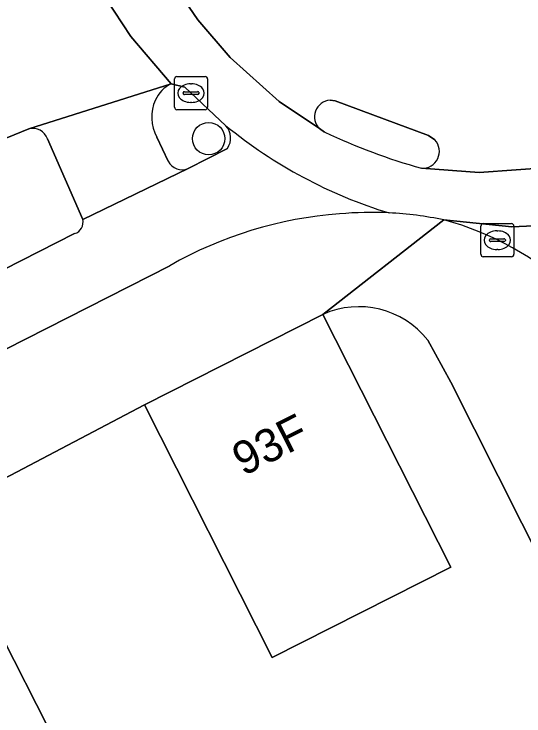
# Model space of a CAD drawing. Extents: x 158086 to 159499, y 382904 to 383981.
# Drawn here: x 158953.94 to 158969.34, y 383214.49 to 383235.68 of the extents above; entities that cross this region are included whole.
import ezdxf

# ---------------------------------------------------------------- set-up
doc = ezdxf.new("R2010")
doc.units = 0
for name, color, linetype in [('IMGEO_Berm_open', 7, 'Continuous'), ('IMGEO_Boom', 7, 'Continuous'), ('IMGEO_Erf', 7, 'Continuous'), ('IMGEO_Fietspad_gesloten', 7, 'Continuous'), ('IMGEO_Groenvoorziening', 7, 'Continuous'), ('IMGEO_Kolk', 7, 'Continuous'), ('IMGEO_Pand', 7, 'Continuous'), ('IMGEO_Pand_nummerreeks', 7, 'Continuous'), ('IMGEO_Rijbaan_lokaal_gesloten', 7, 'Continuous'), ('IMGEO_Verkeerseiland_open', 7, 'Continuous'), ('IMGEO_Voetpad_open', 7, 'Continuous')]:
    doc.layers.add(name, color=color, linetype=linetype)

msp = doc.modelspace()

# ---------------------------------------------------------------- linework, layer by layer
at = {"layer": 'IMGEO_Berm_open'}
for points in [[(158954.389, 383232.21), (158953.486, 383231.854)], [(158956.013, 383229.481), (158954.946, 383231.909)], [(158951.341, 383228.53), (158937.429, 383221.586), (158938.183, 383220.111), (158955.767, 383229.049)]]:
    msp.add_lwpolyline(points, dxfattribs=at)
for centre, radius, start, end in [((158954.508, 383231.763), 0.462, 18.362, 104.8649), ((158955.666, 383229.393), 0.358, 286.3739, 14.3079)]:
    msp.add_arc(centre, radius, start, end, dxfattribs=at)
at = {"layer": 'IMGEO_Boom'}
msp.add_circle((158959.817, 383231.916), 0.489, dxfattribs=at)
at = {"layer": 'IMGEO_Erf'}
for points in [[(158963.267, 383226.611), (158967.131, 383218.984), (158961.739, 383216.254), (158957.877, 383223.882), (158951.687, 383220.632), (158953.945, 383216.171), (158955.29, 383213.514), (158957.633, 383208.903), (158951.862, 383205.97)], [(158957.677, 383194.726), (158956.148, 383197.704), (158962.131, 383200.774), (158962.386, 383200.278), (158962.476, 383200.324), (158960.172, 383204.856), (158966.496, 383208.07), (158968.799, 383203.537), (158968.75, 383203.512), (158968.913, 383203.195), (158970.438, 383200.222), (158972.631, 383201.359), (158971.1, 383204.343), (158969.738, 383206.996), (158972.577, 383208.412), (158974.73, 383204.096), (158976.819, 383205.166), (158976.908, 383205.212), (158974.283, 383210.388), (158967.134, 383224.568), (158966.431, 383225.834)]]:
    msp.add_lwpolyline(points, dxfattribs=at)
msp.add_arc((158964.352, 383224.197), 2.647, 38.213, 114.1922, dxfattribs=at)
at = {"layer": 'IMGEO_Fietspad_gesloten'}
for points in [[(158960.383, 383231.623), (158959.196, 383231.012), (158956.013, 383229.481)], [(158955.767, 383229.049), (158938.183, 383220.111), (158934.379, 383218.139), (158874.019, 383187.49), (158869.478, 383185.143), (158867.264, 383184.027), (158868.202, 383182.167), (158958.642, 383228.082)]]:
    msp.add_lwpolyline(points, dxfattribs=at)
for centre, radius, start, end in [((158969.45, 383243.437), 14.383, 230.6958, 253.0808), ((158959.929, 383231.937), 0.552, 325.303, 42.0583), ((158964.662, 383217.54), 12.14, 94.2201, 119.7292), ((158964.729, 383218.718), 10.971, 87.2036, 95.0189), ((158955.666, 383229.393), 0.358, 286.3739, 14.3079)]:
    msp.add_arc(centre, radius, start, end, dxfattribs=at)
at = {"layer": 'IMGEO_Groenvoorziening'}
for points in [[(158960.339, 383232.307), (158959.096, 383233.469), (158958.685, 383233.567)], [(158958.255, 383231.963), (158958.597, 383231.239)], [(158959.196, 383231.012), (158960.383, 383231.623)]]:
    msp.add_lwpolyline(points, dxfattribs=at)
for centre, radius, start, end in [((158959.126, 383232.653), 1.015, 115.7759, 154.9388), ((158959.343, 383232.571), 1.246, 155.7311, 209.177), ((158959.929, 383231.937), 0.552, 325.303, 42.0583), ((158959.014, 383231.435), 0.46, 205.1418, 293.3483)]:
    msp.add_arc(centre, radius, start, end, dxfattribs=at)
at = {"layer": 'IMGEO_Kolk'}
for p, q in [((158958.858, 383233.791), (158959.71, 383233.791)), ((158958.783, 383232.865), (158958.783, 383233.717)), ((158959.271, 383233.571), (158959.296, 383233.571)), ((158959.784, 383233.717), (158959.784, 383232.865)), ((158959.042, 383233.285), (158959.042, 383233.297)), ((158959.48, 383233.248), (158959.082, 383233.248)), ((158959.085, 383233.334), (158959.483, 383233.334)), ((158959.526, 383233.297), (158959.526, 383233.285)), ((158959.294, 383233.011), (158959.269, 383233.011)), ((158959.71, 383232.791), (158958.858, 383232.791)), ((158968.11, 383229.352), (158968.962, 383229.352)), ((158968.035, 383228.426), (158968.035, 383229.278)), ((158968.523, 383229.132), (158968.548, 383229.132)), ((158969.036, 383229.278), (158969.036, 383228.426)), ((158968.294, 383228.846), (158968.294, 383228.858)), ((158968.732, 383228.809), (158968.334, 383228.809)), ((158968.337, 383228.895), (158968.735, 383228.895)), ((158968.778, 383228.858), (158968.778, 383228.846)), ((158968.546, 383228.572), (158968.521, 383228.572)), ((158968.962, 383228.352), (158968.11, 383228.352))]:
    msp.add_line(p, q, dxfattribs=at)
for points in [[(158958.858, 383233.791), (158959.71, 383233.791)], [(158958.783, 383232.865), (158958.783, 383233.717)], [(158959.784, 383233.717), (158959.784, 383232.865)], [(158959.71, 383232.791), (158958.858, 383232.791)], [(158968.11, 383229.352), (158968.962, 383229.352)], [(158968.035, 383228.426), (158968.035, 383229.278)], [(158969.036, 383229.278), (158969.036, 383228.426)], [(158968.962, 383228.352), (158968.11, 383228.352)]]:
    msp.add_lwpolyline(points, dxfattribs=at)
for centre, radius, start, end in [((158958.86, 383233.715), 0.0765, 91.552, 178.448), ((158958.86, 383233.715), 0.0765, 91.552, 178.448), ((158959.708, 383233.715), 0.0765, 1.552, 88.448), ((158959.708, 383233.715), 0.0765, 1.552, 88.448), ((158959.082, 383233.294), 0.0403, 85.8775, 175.7526), ((158959.079, 383233.284), 0.0366, 178.938, 274.7102), ((158959.483, 383233.291), 0.043, 264.8664, 352.4533), ((158959.487, 383233.296), 0.0386, 1.7309, 96.639), ((158958.86, 383232.867), 0.0765, 181.552, 268.448), ((158958.86, 383232.867), 0.0765, 181.552, 268.448), ((158959.708, 383232.867), 0.0765, 271.552, 358.448), ((158959.708, 383232.867), 0.0765, 271.552, 358.448), ((158968.112, 383229.276), 0.0765, 91.552, 178.448), ((158968.112, 383229.276), 0.0765, 91.552, 178.448), ((158968.96, 383229.276), 0.0765, 1.552, 88.448), ((158968.96, 383229.276), 0.0765, 1.552, 88.448), ((158968.334, 383228.855), 0.0403, 85.8775, 175.7526), ((158968.331, 383228.845), 0.0366, 178.938, 274.7102), ((158968.735, 383228.852), 0.043, 264.8664, 352.4533), ((158968.739, 383228.857), 0.0386, 1.7309, 96.639), ((158968.112, 383228.428), 0.0765, 181.552, 268.448), ((158968.112, 383228.428), 0.0765, 181.552, 268.448), ((158968.96, 383228.428), 0.0765, 271.552, 358.448), ((158968.96, 383228.428), 0.0765, 271.552, 358.448)]:
    msp.add_arc(centre, radius, start, end, dxfattribs=at)
for centre, major_axis, ratio, start_param, end_param in [((158959.27, 383233.291), (-0.387, 0.002), 0.722429, 4.712389, 7.853982), ((158959.295, 383233.291), (-0.39, 0.002), 0.717154, 1.570796, 4.712389), ((158968.522, 383228.852), (-0.387, 0.002), 0.722429, 4.712389, 7.853982), ((158968.547, 383228.852), (-0.39, 0.002), 0.717154, 1.570796, 4.712389)]:
    msp.add_ellipse(centre, major_axis=major_axis, ratio=ratio, start_param=start_param, end_param=end_param, dxfattribs=at)
at = {"layer": 'IMGEO_Pand'}
for points in [[(158963.267, 383226.611), (158957.877, 383223.882), (158961.739, 383216.254), (158967.131, 383218.984)], [(158945.9, 383217.702), (158949.515, 383210.589), (158951.862, 383205.97), (158957.633, 383208.903), (158955.29, 383213.514), (158953.945, 383216.171), (158951.687, 383220.632)]]:
    msp.add_lwpolyline(points, close=True, dxfattribs=at)
at = {"layer": 'IMGEO_Rijbaan_lokaal_gesloten'}
for points in [[(158963.319, 383232.115), (158963.163, 383232.22), (158961.95, 383233.034), (158960.466, 383234.362), (158959.493, 383235.502), (158958.612, 383236.786), (158958.236, 383237.469), (158957.467, 383239.189), (158956.994, 383240.855), (158956.795, 383241.92), (158956.688, 383243.124), (158956.697, 383244.501), (158957.018, 383246.438), (158957.619, 383248.13)], [(158956.697, 383244.501), (158956.688, 383243.124), (158956.795, 383241.92), (158956.994, 383240.855), (158957.467, 383239.189), (158958.236, 383237.469), (158958.612, 383236.786), (158959.493, 383235.502), (158960.466, 383234.362), (158961.95, 383233.034), (158963.163, 383232.22)], [(158955.119, 383239.894), (158955.766, 383237.98), (158956.461, 383236.535), (158957.462, 383235), (158958.685, 383233.567), (158959.096, 383233.469), (158960.339, 383232.307)], [(158966.244, 383231.021), (158967.989, 383230.893), (158970.222, 383231.055), (158972.245, 383231.516), (158973.666, 383232.037), (158974.559, 383232.458), (158976.508, 383233.668), (158977.992, 383234.942), (158979.527, 383236.721), (158980.685, 383238.626)], [(158980.685, 383238.626), (158979.527, 383236.721), (158977.992, 383234.942), (158976.508, 383233.668), (158974.559, 383232.458), (158973.666, 383232.037), (158972.245, 383231.516), (158970.222, 383231.055), (158967.989, 383230.893), (158966.244, 383231.021)], [(158966.921, 383229.464), (158968.975, 383229.253), (158970.987, 383229.346), (158972.518, 383229.62), (158974.331, 383230.187), (158975.069, 383230.52), (158975.268, 383230.62), (158976.156, 383231.083), (158977.456, 383232.064), (158978.78, 383233.293), (158979.754, 383234.377), (158980.726, 383235.677)], [(158963.481, 383233.073), (158963.639, 383233.058), (158965.129, 383232.502), (158966.451, 383232.009), (158966.65, 383231.876)], [(158974.331, 383230.187), (158972.518, 383229.62), (158970.987, 383229.346), (158968.975, 383229.253), (158966.921, 383229.464)]]:
    msp.add_lwpolyline(points, dxfattribs=at)
msp.add_lwpolyline([(158939.858, 383231.815), (158876.412, 383199.523), (158875.748, 383199.167), (158878.508, 383193.847), (158932.711, 383221.414), (158953.486, 383231.854), (158954.389, 383232.21), (158958.685, 383233.567), (158957.462, 383235), (158956.461, 383236.535), (158955.766, 383237.98), (158955.119, 383239.894), (158951.686, 383237.796), (158950.446, 383237.021)], close=True, dxfattribs=at)
for centre, radius, start, end in [((158963.514, 383232.575), 0.499, 93.7628, 225.3461), ((158969.45, 383243.437), 14.383, 230.6958, 253.0808), ((158971.572, 383249.722), 19.445, 244.8876, 254.0991), ((158966.271, 383231.532), 0.512, 266.9839, 42.2143), ((158964.725, 383218.878), 10.812, 78.2782, 87.1399), ((158964.565, 383220.67), 9.104, 46.7476, 75.0004)]:
    msp.add_arc(centre, radius, start, end, dxfattribs=at)
at = {"layer": 'IMGEO_Verkeerseiland_open'}
for points in [[(158966.65, 383231.876), (158966.451, 383232.009), (158965.129, 383232.502), (158963.639, 383233.058), (158963.481, 383233.073)], [(158963.163, 383232.22), (158963.319, 383232.115)]]:
    msp.add_lwpolyline(points, dxfattribs=at)
for centre, radius, start, end in [((158963.514, 383232.575), 0.499, 93.7628, 225.3461), ((158971.572, 383249.722), 19.445, 244.8876, 254.0991), ((158966.271, 383231.532), 0.512, 266.9839, 42.2143)]:
    msp.add_arc(centre, radius, start, end, dxfattribs=at)
at = {"layer": 'IMGEO_Voetpad_open'}
for points in [[(158958.685, 383233.567), (158954.389, 383232.21)], [(158954.946, 383231.909), (158956.013, 383229.481), (158959.196, 383231.012)], [(158958.597, 383231.239), (158958.255, 383231.963)], [(158919.952, 383204.624), (158920.846, 383205.073), (158926.406, 383207.873), (158931.793, 383210.585), (158937.579, 383213.499), (158940.253, 383214.842), (158945.9, 383217.702), (158951.687, 383220.632), (158957.877, 383223.882), (158963.267, 383226.611), (158966.921, 383229.464)], [(158966.921, 383229.464), (158963.267, 383226.611)], [(158958.642, 383228.082), (158868.202, 383182.167), (158869.739, 383179.189), (158871.746, 383180.263), (158871.926, 383180.367), (158872.178, 383180.494), (158881.915, 383185.397), (158882.53, 383185.708), (158887.717, 383188.335), (158893.049, 383191.034), (158898.286, 383193.686), (158902.902, 383196.023), (158907.494, 383198.348), (158908.386, 383198.799), (158909.279, 383199.249), (158914.098, 383201.676), (158919.952, 383204.624)], [(158966.431, 383225.834), (158967.134, 383224.568), (158974.283, 383210.388), (158976.908, 383205.212), (158976.819, 383205.166), (158974.73, 383204.096), (158975.421, 383202.712), (158977.59, 383203.822), (158980.339, 383205.228), (158979.89, 383206.053), (158976.087, 383214.36), (158975.442, 383215.798), (158975.256, 383216.195), (158973.192, 383220.329), (158973.14, 383220.434)]]:
    msp.add_lwpolyline(points, dxfattribs=at)
for centre, radius, start, end in [((158959.126, 383232.653), 1.015, 115.7759, 154.9388), ((158959.343, 383232.571), 1.246, 155.7311, 209.177), ((158954.508, 383231.763), 0.462, 18.362, 104.8649), ((158959.014, 383231.435), 0.46, 205.1418, 293.3483), ((158964.662, 383217.54), 12.14, 94.2201, 119.7292), ((158964.729, 383218.718), 10.971, 87.2036, 95.0189), ((158964.725, 383218.878), 10.812, 78.2782, 87.1399), ((158964.565, 383220.67), 9.104, 46.7476, 75.0004), ((158964.352, 383224.197), 2.647, 38.213, 114.1922)]:
    msp.add_arc(centre, radius, start, end, dxfattribs=at)

# ---------------------------------------------------------------- texts
at = {"layer": 'IMGEO_Pand_nummerreeks'}
msp.add_text('93F', height=1, rotation=26.8535, dxfattribs=at).set_placement((158960.864, 383221.718))

doc.saveas('drawing.dxf')
